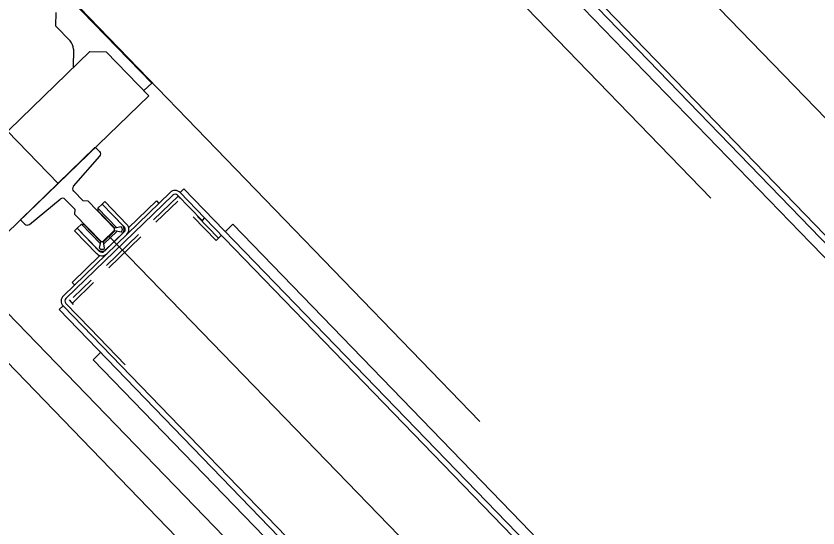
# Model space of a CAD drawing. Extents: x 468143 to 491361, y 1438528 to 1468730.
# Drawn here: x 490347.345 to 490349.589, y 1467636.552 to 1467637.984 of the extents above; entities that cross this region are included whole.
import ezdxf

# ---------------------------------------------------------------- set-up
doc = ezdxf.new("R2010")
doc.units = 0
doc.layers.add('Xreference_dp', color=7, linetype='Continuous')

msp = doc.modelspace()

# ---------------------------------------------------------------- linework, layer by layer
at = {"layer": 'Xreference_dp'}
for p, q in [((490347.5718, 1467639.2491), (490349.2886, 1467637.4751)), ((490347.5718, 1467639.2491), (490349.2886, 1467637.4751)), ((490346.9261, 1467638.6242), (490348.6429, 1467636.8503)), ((490346.9261, 1467638.6242), (490348.6429, 1467636.8503)), ((490351.4, 1467635.8482), (490348.8035, 1467638.531)), ((490351.4, 1467635.8482), (490348.8035, 1467638.531)), ((490349.6249, 1467637.3329), (490348.6655, 1467638.3242)), ((490349.6249, 1467637.3329), (490348.6655, 1467638.3242)), ((490349.6357, 1467637.3433), (490348.7447, 1467638.2639)), ((490349.6357, 1467637.3433), (490348.7447, 1467638.2639)), ((490348.7603, 1467638.1841), (490349.5681, 1467637.3495)), ((490348.7603, 1467638.1841), (490349.5681, 1467637.3495)), ((490347.7243, 1467637.7968), (490347.4961, 1467638.0326)), ((490347.7243, 1467637.7968), (490347.4961, 1467638.0326)), ((490347.4561, 1467637.9938), (490347.4555, 1467637.9567)), ((490347.4561, 1467637.9938), (490347.4555, 1467637.9567)), ((490347.4555, 1467637.9567), (490347.4962, 1467637.9146)), ((490347.4555, 1467637.9567), (490347.4962, 1467637.9146)), ((490347.551, 1467637.8847), (490347.0347, 1467637.3851)), ((490347.551, 1467637.8847), (490347.0347, 1467637.3851)), ((490347.5054, 1467637.8912), (490347.5046, 1467637.8399)), ((490347.5054, 1467637.8912), (490347.5046, 1467637.8399)), ((490347.551, 1467637.8847), (490347.5973, 1467637.884)), ((490347.551, 1467637.8847), (490347.5973, 1467637.884)), ((490347.5973, 1467637.884), (490347.716, 1467637.7614)), ((490347.5973, 1467637.884), (490347.716, 1467637.7614)), ((490347.7023, 1467637.7755), (490347.7243, 1467637.7968)), ((490347.7023, 1467637.7755), (490347.7243, 1467637.7968)), ((490347.716, 1467637.7614), (490347.2301, 1467637.2912)), ((490347.716, 1467637.7614), (490347.2301, 1467637.2912)), ((490347.4622, 1467637.5158), (490347.3207, 1467637.6619)), ((490347.4622, 1467637.5158), (490347.3207, 1467637.6619)), ((490347.5647, 1467637.6151), (490347.3596, 1467637.4166)), ((490347.5647, 1467637.6151), (490347.3596, 1467637.4166)), ((490347.5787, 1467637.6053), (490347.5693, 1467637.615)), ((490347.5787, 1467637.6053), (490347.5693, 1467637.615)), ((490347.5056, 1467637.5083), (490347.579, 1467637.5919)), ((490347.5056, 1467637.5083), (490347.579, 1467637.5919)), ((490347.8147, 1467637.5008), (490347.804, 1467637.4905)), ((490347.8147, 1467637.5008), (490347.804, 1467637.4905)), ((490348.7741, 1467636.5095), (490347.8147, 1467637.5008)), ((490348.7741, 1467636.5095), (490347.8147, 1467637.5008)), ((490347.4771, 1467637.2014), (490347.7758, 1467637.4906)), ((490347.4771, 1467637.2014), (490347.7758, 1467637.4906)), ((490347.4842, 1467637.1941), (490347.783, 1467637.4832)), ((490347.4842, 1467637.1941), (490347.783, 1467637.4832)), ((490347.5324, 1467637.4668), (490347.506, 1467637.4941)), ((490347.5324, 1467637.4668), (490347.506, 1467637.4941)), ((490347.7297, 1467637.4139), (490347.798, 1467637.4801)), ((490347.7297, 1467637.4139), (490347.798, 1467637.4801)), ((490347.7969, 1467637.483), (490347.8651, 1467637.4126)), ((490347.7969, 1467637.483), (490347.8651, 1467637.4126)), ((490347.798, 1467637.4801), (490347.8029, 1467637.4751)), ((490347.798, 1467637.4801), (490347.8029, 1467637.4751)), ((490347.8043, 1467637.4901), (490347.804, 1467637.4905)), ((490347.8043, 1467637.4901), (490347.804, 1467637.4905)), ((490347.8043, 1467637.4901), (490347.8724, 1467637.4197)), ((490347.8043, 1467637.4901), (490347.8724, 1467637.4197)), ((490347.3822, 1467637.4014), (490347.4682, 1467637.4721)), ((490347.3822, 1467637.4014), (490347.4682, 1467637.4721)), ((490347.4824, 1467637.4713), (490347.5089, 1467637.4439)), ((490347.4824, 1467637.4713), (490347.5089, 1467637.4439)), ((490347.5461, 1467637.4665), (490347.5324, 1467637.4668)), ((490347.5461, 1467637.4665), (490347.5324, 1467637.4668)), ((490347.62, 1467637.3901), (490347.5461, 1467637.4665)), ((490347.62, 1467637.3901), (490347.5461, 1467637.4665)), ((490347.5854, 1467637.4577), (490347.5738, 1467637.4465)), ((490347.5854, 1467637.4577), (490347.5738, 1467637.4465)), ((490347.6432, 1467637.398), (490347.5854, 1467637.4577)), ((490347.6432, 1467637.398), (490347.5854, 1467637.4577)), ((490347.5856, 1467637.4583), (490347.5928, 1467637.4652)), ((490347.5856, 1467637.4583), (490347.5928, 1467637.4652)), ((490347.6477, 1467637.3941), (490347.5856, 1467637.4583)), ((490347.6477, 1467637.3941), (490347.5856, 1467637.4583)), ((490347.6548, 1467637.4011), (490347.5928, 1467637.4652)), ((490347.6548, 1467637.4011), (490347.5928, 1467637.4652)), ((490347.7374, 1467637.4673), (490347.6597, 1467637.3921)), ((490347.7374, 1467637.4673), (490347.6597, 1467637.3921)), ((490347.736, 1467637.4074), (490347.7973, 1467637.4667)), ((490347.736, 1467637.4074), (490347.7973, 1467637.4667)), ((490347.7374, 1467637.4673), (490347.7443, 1467637.4601)), ((490347.7374, 1467637.4673), (490347.7443, 1467637.4601)), ((490347.5089, 1467637.4439), (490347.5086, 1467637.4303)), ((490347.5089, 1467637.4439), (490347.5086, 1467637.4303)), ((490347.5086, 1467637.4303), (490347.5826, 1467637.3539)), ((490347.5086, 1467637.4303), (490347.5826, 1467637.3539)), ((490347.5738, 1467637.4465), (490347.5737, 1467637.4394)), ((490347.5738, 1467637.4465), (490347.5737, 1467637.4394)), ((490347.5737, 1467637.4394), (490347.6211, 1467637.3905)), ((490347.5737, 1467637.4394), (490347.6211, 1467637.3905)), ((490347.5738, 1467637.4465), (490347.6269, 1467637.3917)), ((490347.5738, 1467637.4465), (490347.6269, 1467637.3917)), ((490347.5996, 1467637.443), (490347.6, 1467637.4434)), ((490347.5996, 1467637.443), (490347.6, 1467637.4434)), ((490347.3595, 1467637.4119), (490347.3689, 1467637.4022)), ((490347.3595, 1467637.4119), (490347.3689, 1467637.4022)), ((490347.6222, 1467637.4197), (490347.6226, 1467637.4201)), ((490347.6222, 1467637.4197), (490347.6226, 1467637.4201)), ((490347.8404, 1467637.4222), (490347.9045, 1467637.3559)), ((490347.8404, 1467637.4222), (490347.9045, 1467637.3559)), ((490347.8525, 1467637.4238), (490347.9116, 1467637.3628)), ((490347.8525, 1467637.4238), (490347.9116, 1467637.3628)), ((490347.8724, 1467637.4197), (490347.8651, 1467637.4126)), ((490347.8724, 1467637.4197), (490347.8651, 1467637.4126)), ((490348.7634, 1467636.4991), (490347.8724, 1467637.4197)), ((490348.7634, 1467636.4991), (490347.8724, 1467637.4197)), ((490347.5156, 1467637.3905), (490347.5084, 1467637.3836)), ((490347.5156, 1467637.3905), (490347.5084, 1467637.3836)), ((490347.5084, 1467637.3836), (490347.5705, 1467637.3194)), ((490347.5084, 1467637.3836), (490347.5705, 1467637.3194)), ((490347.5156, 1467637.3905), (490347.5777, 1467637.3264)), ((490347.5156, 1467637.3905), (490347.5777, 1467637.3264)), ((490347.5277, 1467637.4019), (490347.5162, 1467637.3907)), ((490347.5277, 1467637.4019), (490347.5162, 1467637.3907)), ((490347.5162, 1467637.3907), (490347.574, 1467637.331)), ((490347.5162, 1467637.3907), (490347.574, 1467637.331)), ((490347.5277, 1467637.4019), (490347.5348, 1467637.4018)), ((490347.5808, 1467637.3471), (490347.5277, 1467637.4019)), ((490347.5277, 1467637.4019), (490347.5348, 1467637.4018)), ((490347.5808, 1467637.3471), (490347.5277, 1467637.4019)), ((490347.5822, 1467637.3528), (490347.5348, 1467637.4018)), ((490347.5822, 1467637.3528), (490347.5348, 1467637.4018)), ((490347.5872, 1467637.3538), (490347.6199, 1467637.3855)), ((490347.5872, 1467637.3538), (490347.6199, 1467637.3855)), ((490347.6212, 1467637.383), (490347.5897, 1467637.3525)), ((490347.6212, 1467637.383), (490347.5897, 1467637.3525)), ((490347.6199, 1467637.3855), (490347.62, 1467637.3901)), ((490347.6199, 1467637.3855), (490347.62, 1467637.3901)), ((490347.6393, 1467637.3942), (490347.6211, 1467637.3905)), ((490347.6393, 1467637.3942), (490347.6211, 1467637.3905)), ((490347.6391, 1467637.3795), (490347.6212, 1467637.383)), ((490347.6391, 1467637.3795), (490347.6212, 1467637.383)), ((490347.9516, 1467637.4016), (490347.9306, 1467637.3812)), ((490347.9516, 1467637.4016), (490347.9306, 1467637.3812)), ((490347.9516, 1467637.4016), (490348.7594, 1467636.5669)), ((490347.9516, 1467637.4016), (490348.7594, 1467636.5669)), ((490347.53, 1467637.3757), (490347.5304, 1467637.376)), ((490347.53, 1467637.3757), (490347.5304, 1467637.376)), ((490347.6271, 1467637.3818), (490347.5906, 1467637.3465)), ((490347.6271, 1467637.3818), (490347.5906, 1467637.3465)), ((490347.5916, 1467637.3262), (490347.6475, 1467637.3802)), ((490347.5916, 1467637.3262), (490347.6475, 1467637.3802)), ((490347.5964, 1467637.3306), (490347.6428, 1467637.3756)), ((490347.5964, 1467637.3306), (490347.6428, 1467637.3756)), ((490347.5976, 1467637.2862), (490347.6872, 1467637.3729)), ((490347.5976, 1467637.2862), (490347.6872, 1467637.3729)), ((490350.2, 1467634.6869), (490347.6036, 1467637.3697)), ((490350.2, 1467634.6869), (490347.6036, 1467637.3697)), ((490347.604, 1467637.2796), (490347.6935, 1467637.3663)), ((490347.604, 1467637.2796), (490347.6935, 1467637.3663)), ((490347.9198, 1467637.3708), (490347.9045, 1467637.3559)), ((490347.9198, 1467637.3708), (490347.9045, 1467637.3559)), ((490346.9978, 1467637.3494), (490350.1601, 1467634.082)), ((490346.9978, 1467637.3494), (490350.1601, 1467634.082)), ((490347.5526, 1467637.3523), (490347.553, 1467637.3527)), ((490347.5526, 1467637.3523), (490347.553, 1467637.3527)), ((490347.5779, 1467637.3347), (490347.5822, 1467637.3528)), ((490347.5779, 1467637.3347), (490347.5822, 1467637.3528)), ((490347.5826, 1467637.3539), (490347.5872, 1467637.3538)), ((490347.5826, 1467637.3539), (490347.5872, 1467637.3538)), ((490347.5926, 1467637.3345), (490347.5897, 1467637.3525)), ((490347.5926, 1467637.3345), (490347.5897, 1467637.3525)), ((490349.5681, 1467637.3495), (490349.7756, 1467637.135)), ((490349.5681, 1467637.3495), (490349.7756, 1467637.135)), ((490350.1088, 1467634.2731), (490347.1839, 1467637.2952)), ((490350.1088, 1467634.2731), (490347.1839, 1467637.2952)), ((490347.5016, 1467637.2391), (490347.5793, 1467637.3143)), ((490347.5016, 1467637.2391), (490347.5793, 1467637.3143)), ((490347.5016, 1467637.2391), (490347.5086, 1467637.2319)), ((490347.5016, 1467637.2391), (490347.5086, 1467637.2319)), ((490347.5023, 1467637.1813), (490347.5615, 1467637.2386)), ((490347.5023, 1467637.1813), (490347.5615, 1467637.2386)), ((490347.5048, 1467637.1964), (490347.5552, 1467637.2451)), ((490347.5048, 1467637.1964), (490347.5552, 1467637.2451)), ((490347.5059, 1467637.1776), (490347.4941, 1467637.1899)), ((490347.5059, 1467637.1776), (490347.4941, 1467637.1899)), ((490347.4763, 1467637.1733), (490347.4656, 1467637.1629)), ((490347.4763, 1467637.1733), (490347.4656, 1467637.1629)), ((490348.425, 1467636.1716), (490347.4656, 1467637.1629)), ((490348.425, 1467636.1716), (490347.4656, 1467637.1629)), ((490348.4357, 1467636.182), (490347.4763, 1467637.1733)), ((490348.4357, 1467636.182), (490347.4763, 1467637.1733)), ((490347.5521, 1467637.1097), (490347.484, 1467637.1801)), ((490347.5521, 1467637.1097), (490347.484, 1467637.1801)), ((490347.5521, 1467637.1097), (490347.6505, 1467637.0081)), ((490347.5521, 1467637.1097), (490347.6505, 1467637.0081)), ((490347.5603, 1467637.0228), (490347.5814, 1467637.0432)), ((490347.5603, 1467637.0228), (490347.5814, 1467637.0432)), ((490348.3681, 1467636.1882), (490347.5603, 1467637.0228)), ((490348.3681, 1467636.1882), (490347.5603, 1467637.0228)), ((490348.7594, 1467636.5669), (490348.9669, 1467636.3525)), ((490348.7594, 1467636.5669), (490348.9669, 1467636.3525))]:
    msp.add_line(p, q, dxfattribs=at)
for centre, radius, start, end in [((490347.4726, 1467637.8918), 0.0328, 359.063, 44.063), ((490347.4726, 1467637.8918), 0.0328, 359.063, 44.063), ((490347.5669, 1467637.6127), 0.00328, 44.063, 134.063), ((490347.5669, 1467637.6127), 0.00328, 44.063, 134.063), ((490347.5717, 1467637.5984), 0.00984, 318.6946, 44.063), ((490347.5717, 1467637.5984), 0.00984, 318.6946, 44.063), ((490347.5135, 1467637.5014), 0.0105, 138.6946, 224.063), ((490347.5135, 1467637.5014), 0.0105, 138.6946, 224.063), ((490347.7898, 1467637.4761), 0.0201, 44.063, 134.063), ((490347.7898, 1467637.4761), 0.0201, 44.063, 134.063), ((490347.4748, 1467637.464), 0.0105, 44.063, 129.4315), ((490347.4748, 1467637.464), 0.0105, 44.063, 129.4315), ((490347.7898, 1467637.4761), 0.00984, 44.063, 134.063), ((490347.7898, 1467637.4761), 0.00984, 44.063, 134.063), ((490347.3618, 1467637.4142), 0.00328, 134.063, 224.063), ((490347.3618, 1467637.4142), 0.00328, 134.063, 224.063), ((490347.376, 1467637.409), 0.00984, 224.063, 309.4315), ((490347.376, 1467637.409), 0.00984, 224.063, 309.4315), ((490347.6318, 1467637.387), 0.0104, 314.063, 44.063), ((490347.6318, 1467637.387), 0.0104, 314.063, 44.063), ((490347.6318, 1467637.387), 0.0158, 314.063, 44.063), ((490347.6318, 1467637.387), 0.0158, 314.063, 44.063), ((490347.6406, 1467637.3873), 0.00984, 314.063, 44.063), ((490347.6406, 1467637.3873), 0.00984, 314.063, 44.063), ((490347.6406, 1467637.3873), 0.0198, 314.063, 44.063), ((490347.6406, 1467637.3873), 0.0198, 314.063, 44.063), ((490347.5847, 1467637.3332), 0.0198, 224.063, 314.063), ((490347.5847, 1467637.3332), 0.0198, 224.063, 314.063), ((490347.5854, 1467637.342), 0.0158, 224.063, 314.063), ((490347.5854, 1467637.342), 0.0158, 224.063, 314.063), ((490347.5847, 1467637.3332), 0.00984, 224.063, 314.063), ((490347.5847, 1467637.3332), 0.00984, 224.063, 314.063), ((490347.5854, 1467637.342), 0.0104, 224.063, 314.063), ((490347.5854, 1467637.342), 0.0104, 224.063, 314.063), ((490347.4911, 1467637.187), 0.0201, 134.063, 224.063), ((490347.4911, 1467637.187), 0.0201, 134.063, 224.063), ((490347.4911, 1467637.187), 0.00984, 134.063, 224.063), ((490347.4911, 1467637.187), 0.00984, 134.063, 224.063)]:
    msp.add_arc(centre, radius, start, end, dxfattribs=at)

doc.saveas('drawing.dxf')
